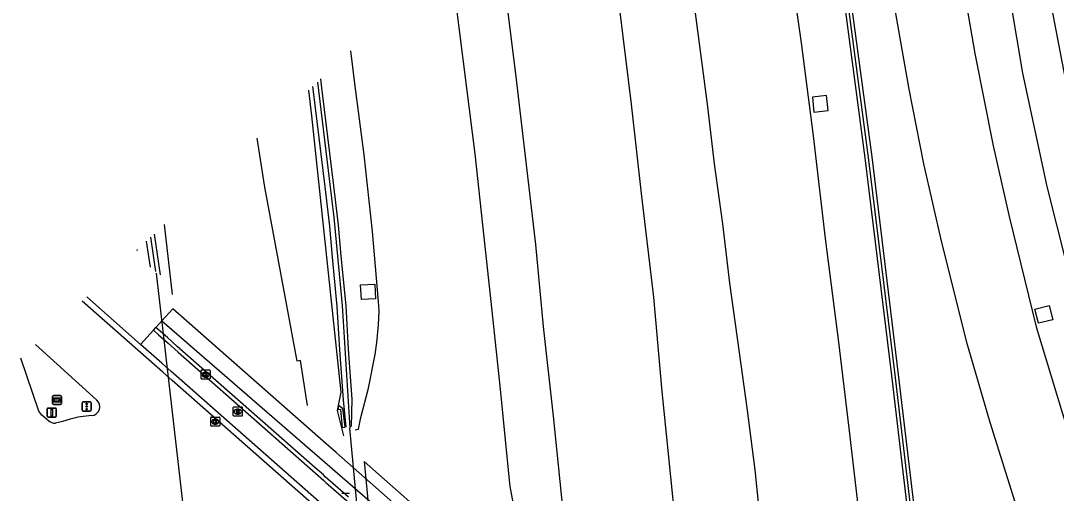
# Model space of a CAD drawing. Extents: x 157692 to 159670, y 381454 to 383289.
# Drawn here: x 157738.6 to 157852.2, y 382368.4 to 382420.3 of the extents above; entities that cross this region are included whole.
import ezdxf

# ---------------------------------------------------------------- set-up
doc = ezdxf.new("R2010")
doc.units = 0
for name, color, linetype in [('IMGEO_Berm_groen', 7, 'Continuous'), ('IMGEO_Fietspad_gesloten', 7, 'Continuous'), ('IMGEO_Geluidsscherm', 7, 'Continuous'), ('IMGEO_Kolk', 7, 'Continuous'), ('IMGEO_Muur', 7, 'Continuous'), ('IMGEO_Rijbaan_autosnelweg', 7, 'Continuous'), ('IMGEO_Rijbaan_autoweg', 7, 'Continuous'), ('IMGEO_Rijbaan_regionaal_gesloten', 7, 'Continuous'), ('IMGEO_Rioolput', 7, 'Continuous'), ('IMGEO_Verkeersbordpaal', 7, 'Continuous'), ('IMGEO_Verkeerseiland_open', 7, 'Continuous'), ('IMGEO_Verkeersregelinstallatiepaal', 7, 'Continuous'), ('IMGEO_Voetpad_open', 7, 'Continuous'), ('IMGEO_Waterloop', 7, 'Continuous'), ('IMGEO_Wegwijzer', 7, 'Continuous')]:
    doc.layers.add(name, color=color, linetype=linetype)

msp = doc.modelspace()

# ---------------------------------------------------------------- linework, layer by layer
at = {"layer": 'IMGEO_Berm_groen'}
for points in [[(157866.9, 382371.98), (157865.88, 382371.21), (157863.74, 382370.75), (157862.89, 382370.58), (157861.69, 382370.61), (157860.5, 382371.63), (157859.79, 382372.23), (157856.95, 382379.96), (157854.38, 382389.45), (157851.22, 382402.07), (157848.54, 382414.51), (157846.55, 382426.5), (157844.44, 382438.96), (157842.7, 382451.23), (157840.68, 382464.69), (157838.45, 382478.77), (157836.4, 382491.81), (157834.39, 382504.38), (157832.48, 382517.12), (157830.48, 382529.6), (157828.05, 382543.27), (157825.78, 382556.17), (157823.29, 382569.77), (157822.96, 382571.23)], [(157770.18, 382412.62), (157770.5, 382409.83), (157773.71, 382379.5), (157773.3, 382377.48), (157774.02, 382374.7)], [(157827.17, 382410.4), (157826.99, 382412.03), (157825.45, 382411.86), (157825.63, 382410.23), (157827.17, 382410.4)], [(157775.89, 382391.26), (157777.45, 382391.34), (157777.54, 382389.73), (157775.97, 382389.65), (157775.89, 382391.26)], [(157849.85, 382388.62), (157851.42, 382389), (157851.82, 382387.44), (157850.25, 382387.05), (157849.85, 382388.62)]]:
    msp.add_lwpolyline(points, dxfattribs=at)
at = {"layer": 'IMGEO_Fietspad_gesloten'}
for points in [[(157751.75, 382384.73), (157753.15, 382386.29)], [(157753.15, 382386.29), (157753.71, 382385.8), (157754.76, 382384.87), (157755.86, 382383.9), (157770.95, 382370.6), (157771.87, 382369.79), (157772.08, 382369.6), (157774.63, 382367.36)]]:
    msp.add_lwpolyline(points, dxfattribs=at)
at = {"layer": 'IMGEO_Geluidsscherm'}
for points in [[(157771.15, 382413.52), (157772.94, 382398.65), (157773.85, 382389.01), (157774.7, 382375.55)], [(157753.44, 382392.73), (157752.88, 382396.51)], [(157753.47, 382392.55), (157758.55, 382348.37)], [(157780.73, 382313.41), (157779.8, 382322.6), (157778.59, 382334.79), (157777.34, 382347.73), (157776.17, 382359.89), (157774.7, 382375.55)]]:
    msp.add_lwpolyline(points, dxfattribs=at)
at = {"layer": 'IMGEO_Kolk'}
for p, q in [((157758.38, 382381), (157758.38, 382381.86)), ((157758.46, 382381.93), (157759.31, 382381.93)), ((157758.87, 382381.71), (157758.9, 382381.71)), ((157758.89, 382381.15), (157758.87, 382381.15)), ((157759.39, 382381.86), (157759.39, 382381)), ((157759.31, 382380.93), (157758.46, 382380.93)), ((157759.44, 382375.84), (157759.44, 382376.69)), ((157759.51, 382376.76), (157760.37, 382376.76)), ((157759.93, 382376.54), (157759.95, 382376.54)), ((157760.44, 382376.69), (157760.44, 382375.84)), ((157760.37, 382375.76), (157759.51, 382375.76)), ((157759.95, 382375.98), (157759.93, 382375.98)), ((157773.83, 382368.4), (157774.68, 382368.4))]:
    msp.add_line(p, q, dxfattribs=at)
for points in [[(157758.38, 382381), (157758.38, 382381.86)], [(157758.46, 382381.93), (157759.31, 382381.93)], [(157758.7, 382381.63), (157758.83, 382381.63), (157758.83, 382381.48), (157758.96, 382381.63), (157759.12, 382381.63), (157758.98, 382381.48), (157759.13, 382381.23), (157758.98, 382381.23), (157758.89, 382381.39), (157758.83, 382381.33), (157758.83, 382381.23), (157758.7, 382381.23), (157758.7, 382381.63)], [(157759.39, 382381.86), (157759.39, 382381)], [(157759.31, 382380.93), (157758.46, 382380.93)], [(157759.44, 382375.84), (157759.44, 382376.69)], [(157759.51, 382376.76), (157760.37, 382376.76)], [(157759.76, 382376.46), (157759.88, 382376.46), (157759.88, 382376.31), (157760.01, 382376.46), (157760.18, 382376.46), (157760.03, 382376.31), (157760.18, 382376.06), (157760.03, 382376.06), (157759.95, 382376.23), (157759.88, 382376.16), (157759.88, 382376.06), (157759.76, 382376.06), (157759.76, 382376.46)], [(157760.44, 382376.69), (157760.44, 382375.84)], [(157760.37, 382375.76), (157759.51, 382375.76)], [(157773.83, 382368.4), (157774.68, 382368.4)]]:
    msp.add_lwpolyline(points, dxfattribs=at)
for centre, start, end in [((157758.46, 382381.85), 91.552, 178.448), ((157758.46, 382381.85), 91.552, 178.448), ((157758.46, 382381), 181.552, 268.448), ((157758.46, 382381), 181.552, 268.448), ((157759.31, 382381.85), 1.552, 88.448), ((157759.31, 382381.85), 1.552, 88.448), ((157759.31, 382381), 271.552, 358.448), ((157759.31, 382381), 271.552, 358.448), ((157759.52, 382376.69), 91.552, 178.448), ((157759.52, 382376.69), 91.552, 178.448), ((157760.36, 382376.69), 1.552, 88.448), ((157760.36, 382376.69), 1.552, 88.448), ((157759.52, 382375.84), 181.552, 268.448), ((157759.52, 382375.84), 181.552, 268.448), ((157760.36, 382375.84), 271.552, 358.448), ((157760.36, 382375.84), 271.552, 358.448)]:
    msp.add_arc(centre, 0.0765, start, end, dxfattribs=at)
for centre, major_axis, ratio, start_param, end_param in [((157758.87, 382381.43), (-0.387, 0.002), 0.722429, 4.712389, 7.853982), ((157758.9, 382381.43), (-0.39, 0.002), 0.717154, 1.570796, 4.712389), ((157759.93, 382376.26), (-0.387, 0.002), 0.722429, 4.712389, 7.853982), ((157759.95, 382376.26), (-0.39, 0.002), 0.717154, 1.570796, 4.712389)]:
    msp.add_ellipse(centre, major_axis=major_axis, ratio=ratio, start_param=start_param, end_param=end_param, dxfattribs=at)
at = {"layer": 'IMGEO_Muur'}
for points in [[(157838.74, 382315.36), (157842.15, 382312.39), (157841.52, 382319.33), (157841.62, 382319.34), (157840.13, 382333.42), (157838.28, 382349.41), (157837.36, 382357.46), (157834.52, 382381.39), (157831.62, 382405.26), (157829.49, 382421.26), (157827.32, 382437.17), (157826.17, 382445.17)], [(157829.09, 382421.21), (157831.22, 382405.21), (157834.13, 382381.33), (157836.96, 382357.42), (157837.89, 382349.39), (157839.74, 382333.38), (157841.18, 382319.71), (157841.08, 382319.71), (157841.66, 382313.35), (157838.97, 382315.7)], [(157838.75, 382314.9), (157842.64, 382311.43), (157841.88, 382319.72), (157841.99, 382319.74), (157840.53, 382333.45), (157838.66, 382349.46), (157837.76, 382357.48), (157834.92, 382381.44), (157832.01, 382405.31), (157829.87, 382421.31)], [(157770.61, 382413.02), (157770.64, 382412.77), (157771.95, 382402.01), (157772.47, 382397.7), (157772.77, 382394.32), (157773.29, 382388.88), (157773.56, 382384.16), (157773.96, 382378.65), (157774.28, 382375.67)], [(157774.9, 382375.73), (157774.96, 382378.72), (157774.56, 382384.22), (157774.29, 382388.96), (157773.77, 382394.41), (157773.46, 382397.81), (157772.94, 382402.13), (157771.63, 382412.9), (157771.51, 382413.86)], [(157752.84, 382393.2), (157752.41, 382396.08)], [(157753.23, 382396.84), (157753.9, 382392.36)], [(157751.39, 382395.13), (157751.4, 382395.07), (157751.31, 382395.05)], [(157771.46, 382366.47), (157756.43, 382379.71), (157755.23, 382380.77), (157754.19, 382381.69), (157745.34, 382389.49), (157745.34, 382389.49)], [(157745.84, 382389.95), (157751.75, 382384.73)], [(157771.33, 382367.47), (157756.29, 382380.73), (157755.11, 382381.77), (157754.07, 382382.69), (157751.75, 382384.73)], [(157773.92, 382375.63), (157773.71, 382377.59), (157773.46, 382377.55), (157773.48, 382378.06), (157773.91, 382377.73), (157774.15, 382375.66)], [(157773.92, 382375.63), (157774.15, 382375.66)]]:
    msp.add_lwpolyline(points, dxfattribs=at)
at = {"layer": 'IMGEO_Rijbaan_autosnelweg'}
for points in [[(157794.74, 382355.72), (157794, 382362), (157793.08, 382365.6), (157792.56, 382367.78), (157792.3, 382369.16), (157792.07, 382371.3), (157791.23, 382379.81), (157790.31, 382388.43), (157789.31, 382397.87), (157788.45, 382405.63), (157787.56, 382412.86), (157786.31, 382422.72)], [(157798.1, 382354.61), (157798.44, 382354.57), (157798.66, 382357.72), (157798.73, 382359.68), (157798.69, 382360.73), (157798.54, 382362.4), (157797.95, 382367.89), (157797.07, 382376.88), (157795.97, 382386.72), (157795.11, 382395.69), (157794.22, 382403.21), (157793, 382413.79), (157791.85, 382422.96)], [(157817.06, 382336.03), (157816.81, 382338.87), (157816.64, 382340.18), (157816.43, 382341.08), (157816.18, 382341.74), (157815.5, 382343.53), (157814.64, 382345.58), (157812.82, 382349.91), (157811.52, 382353.04), (157810.9, 382360.36), (157810.16, 382368.04), (157808.99, 382379.58), (157808.05, 382389.91), (157806.71, 382401.3), (157805.62, 382411.1), (157804.35, 382421.2)], [(157775.28, 382375.37), (157775.67, 382375.45), (157775.93, 382376.73), (157776.77, 382379.93), (157777.49, 382383.62), (157777.68, 382384.96), (157777.86, 382386.87), (157777.94, 382388.42), (157777.87, 382389.44), (157777.2, 382397.14), (157776.27, 382405.54), (157775.26, 382413.36), (157774.82, 382416.94)], [(157776.27, 382371.9), (157777.22, 382361.91), (157778.68, 382346.83), (157779.08, 382342.63), (157779.94, 382333.99), (157781.05, 382322.56), (157781.68, 382316.04), (157794.33, 382304.94), (157800.78, 382299.28), (157800.26, 382304.16), (157799.5, 382311.85), (157798.79, 382318.76), (157797.9, 382326.78), (157797.21, 382334.09), (157796.63, 382339.98), (157796.06, 382345.85), (157795.08, 382355.29), (157788.82, 382360.82), (157776.27, 382371.9)]]:
    msp.add_lwpolyline(points, dxfattribs=at)
at = {"layer": 'IMGEO_Rijbaan_autoweg'}
for points in [[(157836.65, 382319.26), (157835.91, 382325.09), (157835.55, 382327.7), (157834.9, 382331.66), (157833.94, 382338.39), (157832.89, 382346.61), (157832.63, 382348.65), (157832.34, 382351.01), (157831.43, 382359.16), (157830.6, 382366.14), (157829.5, 382375.54), (157828.34, 382385), (157826.9, 382396.36), (157825.58, 382407.62), (157824.74, 382414.12), (157824.25, 382417.84), (157823.11, 382425.78)], [(157841.75, 382425.57), (157843.27, 382416.67), (157845.29, 382406.53), (157847.06, 382398.78), (157850.02, 382386.65), (157852.85, 382377.25), (157855.93, 382367.52), (157858.64, 382359.41), (157861.73, 382350.36), (157864.11, 382342.93), (157866.76, 382334.42), (157869.26, 382325.99), (157870.52, 382320.98), (157871.5, 382315.75), (157872.27, 382309.83), (157872.84, 382302.83), (157872.58, 382302.77), (157873.36, 382294.12), (157873.8, 382291.35), (157874.32, 382288.93), (157874.45, 382288.47)], [(157812.08, 382424.99), (157813.38, 382415.28), (157813.94, 382410.79), (157814.68, 382404.54), (157815.59, 382397.97), (157816.38, 382391.47), (157817.43, 382383.86), (157818.25, 382377.77), (157819.15, 382370.96), (157819.86, 382363.76), (157821.26, 382352.68), (157821.6, 382347.33), (157822.05, 382342.53), (157822.21, 382339.45), (157822.17, 382337.04), (157822.33, 382334.59), (157822.57, 382331.09)], [(157833.91, 382424.81), (157836.03, 382412.76), (157837.64, 382404.56), (157839.62, 382395.92), (157842.35, 382384.97), (157844.91, 382376.19), (157848.03, 382366.3), (157851.14, 382356.4), (157854.06, 382346.44), (157856.76, 382336.28), (157859.14, 382325.94), (157861.13, 382315.9), (157862.75, 382306.1), (157863.68, 382300.84), (157864.01, 382298.31), (157864.04, 382295.35), (157863.64, 382292.17), (157863.56, 382292.01)], [(157770.06, 382378.03), (157769.3, 382382.99), (157768.92, 382382.91), (157767.13, 382392.56), (157765.38, 382401.99), (157764.55, 382407.38)], [(157755.25, 382390.21), (157754.37, 382397.9)]]:
    msp.add_lwpolyline(points, dxfattribs=at)
at = {"layer": 'IMGEO_Rijbaan_regionaal_gesloten'}
for points in [[(157740.23, 382384.73), (157740.23, 382384.73), (157746.94, 382378.63)], [(157741.68, 382376.33), (157740.91, 382376.98), (157740.6, 382377.41), (157738.6, 382383.22), (157738.6, 382383.22)], [(157744.02, 382376.54), (157743.19, 382376.27), (157742.4, 382376.1)]]:
    msp.add_lwpolyline(points, dxfattribs=at)
for centre, radius, start, end in [((157746.3, 382377.9), 0.978, 273.4155, 48.4713), ((157747.11, 382365.11), 11.84, 93.6672, 105.1461), ((157742.39, 382377.29), 1.19, 233.2689, 270.4822)]:
    msp.add_arc(centre, radius, start, end, dxfattribs=at)
at = {"layer": 'IMGEO_Rioolput'}
for p, q in [((157761.91, 382376.95), (157761.91, 382377.8)), ((157761.99, 382377.87), (157762.84, 382377.87)), ((157762.4, 382377.65), (157762.43, 382377.65)), ((157762.91, 382377.8), (157762.91, 382376.95)), ((157762.84, 382376.87), (157761.99, 382376.87)), ((157762.42, 382377.09), (157762.4, 382377.09))]:
    msp.add_line(p, q, dxfattribs=at)
for points in [[(157761.91, 382376.95), (157761.91, 382377.8)], [(157761.99, 382377.87), (157762.84, 382377.87)], [(157762.5, 382377.57), (157762.25, 382377.57), (157762.25, 382377.17)], [(157762.91, 382377.8), (157762.91, 382376.95)], [(157762.84, 382376.87), (157761.99, 382376.87)], [(157762.25, 382377.17), (157762.37, 382377.17), (157762.37, 382377.34), (157762.39, 382377.34)], [(157762.43, 382377.49), (157762.37, 382377.49), (157762.37, 382377.41)], [(157762.37, 382377.41), (157762.43, 382377.41)], [(157762.43, 382377.31), (157762.5, 382377.17), (157762.64, 382377.17), (157762.58, 382377.3)]]:
    msp.add_lwpolyline(points, dxfattribs=at)
for centre, radius, start, end in [((157761.99, 382377.8), 0.0765, 91.552, 178.448), ((157761.99, 382377.8), 0.0765, 91.552, 178.448), ((157762.5, 382377.46), 0.109, 350.3612, 89.416), ((157762.84, 382377.8), 0.0765, 1.552, 88.448), ((157762.84, 382377.8), 0.0765, 1.552, 88.448), ((157761.99, 382376.95), 0.0765, 181.552, 268.448), ((157761.99, 382376.95), 0.0765, 181.552, 268.448), ((157762.38, 382377.28), 0.0533, 26.0293, 88.6989), ((157762.43, 382377.4), 0.0964, 77.0061, 93.1865), ((157762.41, 382377.6), 0.19, 274.7715, 282.9687), ((157762.45, 382377.45), 0.0378, 276.6634, 79.6772), ((157762.5, 382377.46), 0.112, 277.5842, 350.9817), ((157762.48, 382377.25), 0.108, 29.5134, 73.7905), ((157762.84, 382376.95), 0.0765, 271.552, 358.448), ((157762.84, 382376.95), 0.0765, 271.552, 358.448)]:
    msp.add_arc(centre, radius, start, end, dxfattribs=at)
for centre, major_axis, ratio, start_param, end_param in [((157762.4, 382377.37), (-0.387, 0.002), 0.722429, 4.712389, 7.853982), ((157762.42, 382377.37), (-0.39, 0.002), 0.717154, 1.570796, 4.712389)]:
    msp.add_ellipse(centre, major_axis=major_axis, ratio=ratio, start_param=start_param, end_param=end_param, dxfattribs=at)
at = {"layer": 'IMGEO_Verkeersbordpaal'}
for p, q in [((157741.51, 382376.86), (157741.51, 382377.66)), ((157741.51, 382377.66), (157741.51, 382376.86)), ((157741.61, 382377.76), (157742.4, 382377.76)), ((157742.4, 382377.76), (157741.61, 382377.76)), ((157742.5, 382377.66), (157742.5, 382376.86)), ((157742.5, 382376.86), (157742.5, 382377.66)), ((157742.4, 382376.76), (157741.61, 382376.76)), ((157741.61, 382376.76), (157742.4, 382376.76))]:
    msp.add_line(p, q, dxfattribs=at)
msp.add_lwpolyline([(157741.93, 382377.63), (157742.08, 382377.63), (157742.08, 382376.88), (157741.93, 382376.88), (157741.93, 382377.63)], dxfattribs=at)
for centre, start, end in [((157741.61, 382377.66), 90, 180), ((157741.61, 382377.66), 90, 180), ((157742.4, 382377.66), 0, 90), ((157742.4, 382377.66), 360, 90), ((157741.61, 382376.86), 180, 270), ((157741.61, 382376.86), 180, 270), ((157742.4, 382376.86), 270, 0), ((157742.4, 382376.86), 270, 0)]:
    msp.add_arc(centre, 0.1, start, end, dxfattribs=at)
at = {"layer": 'IMGEO_Verkeerseiland_open'}
for points in [[(157754.08, 382387.32), (157755.29, 382388.65)], [(157819.21, 382332.29), (157773.2, 382372.87), (157772.12, 382373.83), (157755.29, 382388.65)], [(157753.15, 382386.29), (157753.43, 382386.59)]]:
    msp.add_lwpolyline(points, dxfattribs=at)
at = {"layer": 'IMGEO_Verkeersregelinstallatiepaal'}
for p, q in [((157745.33, 382377.52), (157745.33, 382378.32)), ((157745.33, 382378.32), (157745.33, 382377.52)), ((157745.43, 382378.42), (157746.22, 382378.42)), ((157746.22, 382378.42), (157745.43, 382378.42)), ((157746.32, 382378.32), (157746.32, 382377.52)), ((157746.32, 382377.52), (157746.32, 382378.32)), ((157746.22, 382377.42), (157745.43, 382377.42)), ((157745.43, 382377.42), (157746.22, 382377.42))]:
    msp.add_line(p, q, dxfattribs=at)
for centre in [(157745.83, 382378.21), (157745.83, 382377.92), (157745.83, 382377.63)]:
    msp.add_circle(centre, 0.085, dxfattribs=at)
for centre, start, end in [((157745.43, 382378.32), 90, 180), ((157745.43, 382378.32), 90, 180), ((157746.22, 382378.32), 0, 90), ((157746.22, 382378.32), 360, 90), ((157745.43, 382377.52), 180, 270), ((157745.43, 382377.52), 180, 270), ((157746.22, 382377.52), 270, 0), ((157746.22, 382377.52), 270, 0)]:
    msp.add_arc(centre, 0.1, start, end, dxfattribs=at)
at = {"layer": 'IMGEO_Voetpad_open'}
for points in [[(157753.43, 382386.59), (157754.08, 382387.32)], [(157754.08, 382387.32), (157818.49, 382331.49)], [(157774.57, 382367.96), (157772, 382370.22), (157771.8, 382370.41), (157770.87, 382371.22), (157755.78, 382384.52), (157754.69, 382385.48), (157753.43, 382386.59)]]:
    msp.add_lwpolyline(points, dxfattribs=at)
at = {"layer": 'IMGEO_Waterloop'}
msp.add_lwpolyline([(157829.33, 382572.92), (157829.36, 382572.57), (157829.46, 382570.89), (157828.56, 382570.75), (157828.68, 382569.97), (157828.8, 382569.19), (157829.63, 382569.34), (157830.61, 382565.92), (157831.21, 382563.79), (157832.03, 382560.35), (157832.87, 382555.81), (157833.32, 382551.42), (157834.17, 382545.76), (157834.74, 382541.94), (157835.58, 382534.98), (157842.66, 382488.37), (157850.96, 382425.54), (157855.24, 382403.21), (157860.08, 382381.9), (157861.56, 382375.82), (157862.22, 382372.44), (157862.61, 382372.33)], dxfattribs=at)
at = {"layer": 'IMGEO_Wegwijzer'}
for p, q in [((157742.08, 382378.24), (157742.08, 382379.04)), ((157742.08, 382379.04), (157742.08, 382378.24)), ((157742.18, 382379.14), (157742.96, 382379.14)), ((157742.96, 382379.14), (157742.18, 382379.14)), ((157743.06, 382379.04), (157743.06, 382378.24)), ((157743.06, 382378.24), (157743.06, 382379.04)), ((157742.96, 382378.14), (157742.18, 382378.14)), ((157742.18, 382378.14), (157742.96, 382378.14))]:
    msp.add_line(p, q, dxfattribs=at)
for points in [[(157742.18, 382378.87), (157742.96, 382378.87), (157742.96, 382378.41), (157742.18, 382378.41), (157742.18, 382378.87)], [(157742.24, 382378.73), (157742.24, 382378.64), (157742.24, 382378.56), (157742.65, 382378.56), (157742.65, 382378.47), (157742.9, 382378.64), (157742.65, 382378.81), (157742.65, 382378.73), (157742.24, 382378.73)]]:
    msp.add_lwpolyline(points, dxfattribs=at)
for centre, start, end in [((157742.18, 382379.04), 90, 180), ((157742.18, 382379.04), 90, 180), ((157742.96, 382379.04), 0, 90), ((157742.96, 382379.04), 360, 90), ((157742.18, 382378.24), 180, 270), ((157742.18, 382378.24), 180, 270), ((157742.96, 382378.24), 270, 0), ((157742.96, 382378.24), 270, 0)]:
    msp.add_arc(centre, 0.1, start, end, dxfattribs=at)

doc.saveas('drawing.dxf')
